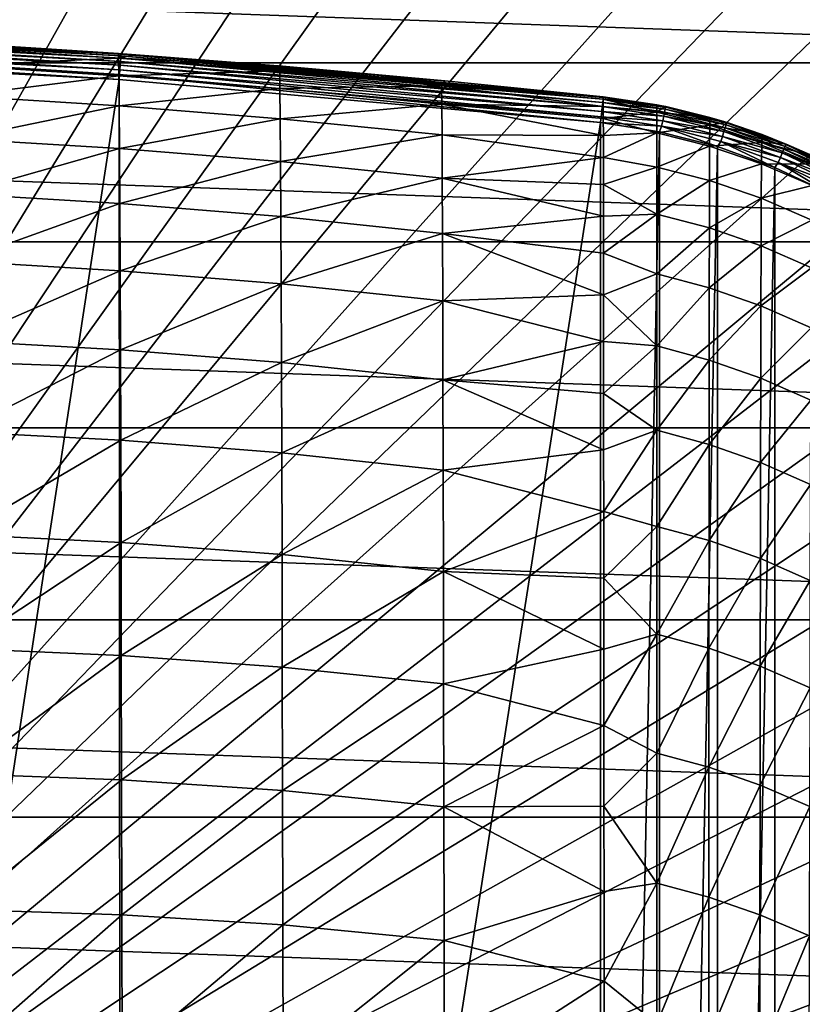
# Model space of a CAD drawing. Header units: metres. Extents: x -22 to 72, y -237 to 23.
# Tile 267 of 363: x 6.68 to 12.72, y 4.89 to 12.5. Entities that reach past the tile are written whole.
import ezdxf

# ---------------------------------------------------------------- set-up
doc = ezdxf.new("R2010")
doc.units = ezdxf.units.M
doc.layers.add('solid_509588_MEDIA_SW0001', color=7, linetype='CONTINUOUS')

msp = doc.modelspace()

# ---------------------------------------------------------------- linework, layer by layer
at = {"layer": 'solid_509588_MEDIA_SW0001'}
for points in [[(6.693768, 19.621035, 132.530869), (5.972702, 19.852415, 132.530869), (0, 0, 132.892746)], [(7.405901, 19.363476, 132.530869), (6.693768, 19.621035, 132.530869), (0, 0, 132.892746)], [(8.108154, 19.080078, 132.530869), (7.405901, 19.363476, 132.530869), (0, 0, 132.892746)], [(8.799587, 18.771223, 132.530869), (8.108154, 19.080078, 132.530869), (0, 0, 132.892746)], [(9.47928, 18.437321, 132.530869), (8.799587, 18.771223, 132.530869), (0, 0, 132.892746)], [(10.146324, 18.078817, 132.530869), (9.47928, 18.437321, 132.530869), (0, 0, 132.892746)], [(10.79983, 17.696192, 132.530869), (10.146324, 18.078817, 132.530869), (0, 0, 132.892746)], [(11.438926, 17.289955, 132.530869), (10.79983, 17.696192, 132.530869), (0, 0, 132.892746)], [(12.062758, 16.860647, 132.530869), (11.438926, 17.289955, 132.530869), (0, 0, 132.892746)], [(12.670495, 16.408842, 132.530869), (12.062758, 16.860647, 132.530869), (0, 0, 132.892746)], [(13.261327, 15.935143, 132.530869), (12.670495, 16.408842, 132.530869), (0, 0, 132.892746)], [(13.834463, 15.440181, 132.530869), (13.261327, 15.935143, 132.530869), (0, 0, 132.892746)], [(14.38914, 14.924617, 132.530869), (13.834463, 15.440181, 132.530869), (0, 0, 132.892746)], [(14.924617, 14.38914, 132.530869), (14.38914, 14.924617, 132.530869), (0, 0, 132.892746)], [(15.440181, 13.834463, 132.530869), (14.924617, 14.38914, 132.530869), (0, 0, 132.892746)], [(15.935143, 13.261327, 132.530869), (15.440181, 13.834463, 132.530869), (0, 0, 132.892746)], [(-18.928516, 12.163916), (-18.011908, 13.484106), (18.928516, 12.163916)], [(-18.011908, 13.484106), (18.011908, 13.484106), (18.928516, 12.163916)], [(16.408842, 12.670496, 132.530869), (15.935143, 13.261327, 132.530869), (0, 0, 132.892746)], [(16.860647, 12.062758, 132.530869), (16.408842, 12.670496, 132.530869), (0, 0, 132.892746)], [(7.462956, 12.175719, 133.002335), (3.73011, 12.375108, 133.002335), (3.730994, 12.399964, 133.032639)], [(7.464725, 12.200529, 133.032639), (3.730994, 12.399964, 133.032639), (3.731651, 12.418435, 133.067215)], [(7.464725, 12.200529, 133.032639), (7.462956, 12.175719, 133.002335), (3.730994, 12.399964, 133.032639)], [(7.466039, 12.218964, 133.067215), (3.731651, 12.418435, 133.067215), (3.732056, 12.429809, 133.104736)], [(7.466039, 12.218964, 133.067215), (7.464725, 12.200529, 133.032639), (3.731651, 12.418435, 133.067215)], [(7.466849, 12.230316, 133.104736), (3.732056, 12.429809, 133.104736), (3.732192, 12.433649, 133.143753)], [(7.466849, 12.230316, 133.104736), (7.466039, 12.218964, 133.067215), (3.732056, 12.429809, 133.104736)], [(7.446527, 12.235616, 245.443756), (7.467122, 12.23415, 133.143753), (3.732192, 12.433649, 133.143753)], [(7.466849, 12.230316, 133.104736), (3.732192, 12.433649, 133.143753), (7.467122, 12.23415, 133.143753)], [(6.209774, 12.316214, 245.443756), (7.446527, 12.235616, 245.443756), (3.732192, 12.433649, 133.143753)], [(7.458342, 12.110999, 132.958969), (3.727804, 12.310264, 132.958969), (3.729033, 12.344819, 132.977463)], [(7.460801, 12.145489, 132.977463), (3.729033, 12.344819, 132.977463), (3.73011, 12.375108, 133.002335)], [(7.460801, 12.145489, 132.977463), (7.458342, 12.110999, 132.958969), (3.729033, 12.344819, 132.977463)], [(7.462956, 12.175719, 133.002335), (7.460801, 12.145489, 132.977463), (3.73011, 12.375108, 133.002335)], [(3.72647, 12.272769, 132.947601), (7.452687, 12.034698, 132.943756), (3.724981, 12.233763, 132.943756)], [(7.455674, 12.073575, 132.947601), (3.72647, 12.272769, 132.947601), (3.727804, 12.310264, 132.958969)], [(7.455674, 12.073575, 132.947601), (7.452687, 12.034698, 132.943756), (3.72647, 12.272769, 132.947601)], [(7.458342, 12.110999, 132.958969), (7.455674, 12.073575, 132.947601), (3.727804, 12.310264, 132.958969)], [(6.207879, 12.280439, 247.501038), (7.446527, 12.235616, 245.443756), (6.209774, 12.316214, 245.443756)], [(7.447355, 12.200664, 247.489243), (7.446527, 12.235616, 245.443756), (6.207879, 12.280439, 247.501038)], [(7.447355, 12.200664, 247.489243), (6.207879, 12.280439, 247.501038), (6.210521, 12.144137, 249.556274)], [(3.724981, 12.233763, 132.943756), (7.452687, 12.034698, 132.943756), (3.739895, -12.233231, 132.943756)], [(7.450138, 12.065261, 249.532135), (7.447355, 12.200664, 247.489243), (6.210521, 12.144137, 249.556274)], [(7.446527, 12.235616, 245.443756), (7.579812, 12.226054, 245.443756), (7.467122, 12.23415, 133.143753)], [(7.447355, 12.200664, 247.489243), (7.579812, 12.226054, 245.443756), (7.446527, 12.235616, 245.443756)], [(7.447355, 12.200664, 247.489243), (8.713184, 12.137854, 245.443756), (7.579812, 12.226054, 245.443756)], [(8.690896, 12.103119, 247.485504), (8.713184, 12.137854, 245.443756), (7.447355, 12.200664, 247.489243)], [(8.690896, 12.103119, 247.485504), (7.447355, 12.200664, 247.489243), (7.450138, 12.065261, 249.532135)], [(7.462956, 12.175719, 133.002335), (11.180844, 11.827349, 132.987442), (7.460801, 12.145489, 132.977463)], [(7.464725, 12.200529, 133.032639), (11.18422, 11.85885, 133.019165), (7.462956, 12.175719, 133.002335)], [(7.462956, 12.175719, 133.002335), (11.18422, 11.85885, 133.019165), (11.180844, 11.827349, 132.987442)], [(7.466039, 12.218964, 133.067215), (11.186759, 11.882536, 133.057129), (7.464725, 12.200529, 133.032639)], [(7.464725, 12.200529, 133.032639), (11.186759, 11.882536, 133.057129), (11.18422, 11.85885, 133.019165)], [(7.466849, 12.230316, 133.104736), (11.188333, 11.897216, 133.099472), (7.466039, 12.218964, 133.067215)], [(7.466039, 12.218964, 133.067215), (11.188333, 11.897216, 133.099472), (11.186759, 11.882536, 133.057129)], [(7.466849, 12.230316, 133.104736), (7.467122, 12.23415, 133.143753), (11.188333, 11.897216, 133.099472)], [(7.467122, 12.23415, 133.143753), (11.188862, 11.902152, 245.443756), (11.188862, 11.902152, 133.143753)], [(11.188333, 11.897216, 133.099472), (7.467122, 12.23415, 133.143753), (11.188862, 11.902152, 133.143753)], [(9.96613, 12.02596, 245.443756), (11.188862, 11.902152, 245.443756), (7.467122, 12.23415, 133.143753)], [(8.713184, 12.137854, 245.443756), (9.96613, 12.02596, 245.443756), (7.467122, 12.23415, 133.143753)], [(7.579812, 12.226054, 245.443756), (8.713184, 12.137854, 245.443756), (7.467122, 12.23415, 133.143753)], [(-19.747696, 10.783265), (-18.928516, 12.163916), (19.747696, 10.783265)], [(-18.928516, 12.163916), (18.928516, 12.163916), (19.747696, 10.783265)], [(7.450138, 12.065261, 249.532135), (6.210521, 12.144137, 249.556274), (6.212991, 11.909839, 251.605347)], [(8.693362, 11.966359, 249.523056), (8.690896, 12.103119, 247.485504), (7.450138, 12.065261, 249.532135)], [(7.458342, 12.110999, 132.958969), (11.172292, 11.747541, 132.948761), (7.455674, 12.073575, 132.947601)], [(7.460801, 12.145489, 132.977463), (11.176801, 11.789614, 132.963577), (7.458342, 12.110999, 132.958969)], [(7.458342, 12.110999, 132.958969), (11.176801, 11.789614, 132.963577), (11.172292, 11.747541, 132.948761)], [(7.460801, 12.145489, 132.977463), (11.180844, 11.827349, 132.987442), (11.176801, 11.789614, 132.963577)], [(8.690896, 12.103119, 247.485504), (9.96613, 12.02596, 245.443756), (8.713184, 12.137854, 245.443756)], [(9.940857, 11.986797, 247.491776), (9.96613, 12.02596, 245.443756), (8.690896, 12.103119, 247.485504)], [(9.940857, 11.986797, 247.491776), (8.690896, 12.103119, 247.485504), (8.693362, 11.966359, 249.523056)], [(17.289955, 11.438926, 132.530869), (16.860647, 12.062758, 132.530869), (0, 0, 132.892746)], [(7.452687, 12.034698, 132.943756), (7.467566, -12.033637, 132.943756), (3.739895, -12.233231, 132.943756)], [(7.452794, 11.831945, 251.568481), (7.450138, 12.065261, 249.532135), (6.212991, 11.909839, 251.605347)], [(8.693362, 11.966359, 249.523056), (7.450138, 12.065261, 249.532135), (7.452794, 11.831945, 251.568481)], [(7.455674, 12.073575, 132.947601), (11.167549, 11.703291, 132.943756), (7.452687, 12.034698, 132.943756)], [(7.452687, 12.034698, 132.943756), (11.167549, 11.703291, 132.943756), (7.467566, -12.033637, 132.943756)], [(7.455674, 12.073575, 132.947601), (11.172292, 11.747541, 132.948761), (11.167549, 11.703291, 132.943756)], [(9.940857, 11.986797, 247.491776), (11.188862, 11.902152, 245.443756), (9.96613, 12.02596, 245.443756)], [(8.695769, 11.731894, 251.552704), (8.693362, 11.966359, 249.523056), (7.452794, 11.831945, 251.568481)], [(9.942448, 11.845725, 249.532822), (9.940857, 11.986797, 247.491776), (8.693362, 11.966359, 249.523056)], [(9.942448, 11.845725, 249.532822), (8.693362, 11.966359, 249.523056), (8.695769, 11.731894, 251.552704)], [(11.188881, 11.883564, 246.701813), (11.188862, 11.902152, 245.443756), (9.940857, 11.986797, 247.491776)], [(11.188939, 11.827617, 247.964371), (9.940857, 11.986797, 247.491776), (9.942448, 11.845725, 249.532822)], [(11.188939, 11.827617, 247.964371), (11.188881, 11.883564, 246.701813), (9.940857, 11.986797, 247.491776)], [(7.452794, 11.831945, 251.568481), (6.212991, 11.909839, 251.605347), (6.215302, 11.57875, 253.644119)], [(11.186759, 11.882536, 133.057129), (11.666238, 11.807366, 133.057129), (11.18422, 11.85885, 133.019165)], [(11.188333, 11.897216, 133.099472), (11.669232, 11.821823, 133.099472), (11.186759, 11.882536, 133.057129)], [(11.669232, 11.821823, 133.099472), (11.666238, 11.807366, 133.057129), (11.186759, 11.882536, 133.057129)], [(11.188333, 11.897216, 133.099472), (11.188862, 11.902152, 133.143753), (11.670239, 11.826685, 133.143753)], [(11.188333, 11.897216, 133.099472), (11.670239, 11.826685, 133.143753), (11.669232, 11.821823, 133.099472)], [(11.666348, 11.827489, 245.443756), (11.670239, 11.826685, 133.143753), (11.188862, 11.902152, 133.143753)], [(11.602567, 11.840216, 245.443756), (11.666348, 11.827489, 245.443756), (11.188862, 11.902152, 133.143753)], [(11.188862, 11.902152, 245.443756), (11.602567, 11.840216, 245.443756), (11.188862, 11.902152, 133.143753)], [(11.188881, 11.883564, 246.701813), (11.602567, 11.840216, 245.443756), (11.188862, 11.902152, 245.443756)], [(11.601933, 11.783902, 247.578094), (11.602567, 11.840216, 245.443756), (11.188881, 11.883564, 246.701813)], [(11.601933, 11.783902, 247.578094), (11.188881, 11.883564, 246.701813), (11.188939, 11.827617, 247.964371)], [(7.455332, 11.50214, 253.594345), (7.452794, 11.831945, 251.568481), (6.215302, 11.57875, 253.644119)], [(8.695769, 11.731894, 251.552704), (7.452794, 11.831945, 251.568481), (7.455332, 11.50214, 253.594345)], [(9.944061, 11.607317, 251.563446), (9.942448, 11.845725, 249.532822), (8.695769, 11.731894, 251.552704)], [(11.189169, 11.602607, 250.499634), (9.942448, 11.845725, 249.532822), (9.944061, 11.607317, 251.563446)], [(11.189035, 11.734037, 249.230698), (11.188939, 11.827617, 247.964371), (9.942448, 11.845725, 249.532822)], [(11.189169, 11.602607, 250.499634), (11.189035, 11.734037, 249.230698), (9.942448, 11.845725, 249.532822)], [(11.176801, 11.789614, 132.963577), (11.647282, 11.715855, 132.963577), (11.172292, 11.747541, 132.948761)], [(11.180844, 11.827349, 132.987442), (11.65498, 11.753016, 132.987442), (11.176801, 11.789614, 132.963577)], [(11.65498, 11.753016, 132.987442), (11.647282, 11.715855, 132.963577), (11.176801, 11.789614, 132.963577)], [(11.18422, 11.85885, 133.019165), (11.661406, 11.78404, 133.019165), (11.180844, 11.827349, 132.987442)], [(11.661406, 11.78404, 133.019165), (11.65498, 11.753016, 132.987442), (11.180844, 11.827349, 132.987442)], [(11.666238, 11.807366, 133.057129), (11.661406, 11.78404, 133.019165), (11.18422, 11.85885, 133.019165)], [(11.601933, 11.783902, 247.578094), (11.188939, 11.827617, 247.964371), (11.189035, 11.734037, 249.230698)], [(11.601933, 11.783902, 247.578094), (11.666348, 11.827489, 245.443756), (11.602567, 11.840216, 245.443756)], [(11.601933, 11.783902, 247.578094), (12.012159, 11.743208, 245.443756), (11.666348, 11.827489, 245.443756)], [(11.666238, 11.807366, 133.057129), (12.136123, 11.685883, 133.057129), (11.661406, 11.78404, 133.019165)], [(11.669232, 11.821823, 133.099472), (12.140511, 11.69998, 133.099472), (11.666238, 11.807366, 133.057129)], [(12.140511, 11.69998, 133.099472), (12.136123, 11.685883, 133.057129), (11.666238, 11.807366, 133.057129)], [(11.666348, 11.827489, 245.443756), (12.012159, 11.743208, 245.443756), (11.670239, 11.826685, 133.143753)], [(11.669232, 11.821823, 133.099472), (11.670239, 11.826685, 133.143753), (12.141986, 11.70472, 133.143753)], [(11.669232, 11.821823, 133.099472), (12.141986, 11.70472, 133.143753), (12.140511, 11.69998, 133.099472)], [(12.136245, 11.706503, 245.443756), (12.141986, 11.70472, 133.143753), (11.670239, 11.826685, 133.143753)], [(12.012159, 11.743208, 245.443756), (12.136245, 11.706503, 245.443756), (11.670239, 11.826685, 133.143753)], [(8.698122, 11.401358, 253.570755), (8.695769, 11.731894, 251.552704), (7.455332, 11.50214, 253.594345)], [(9.944061, 11.607317, 251.563446), (8.695769, 11.731894, 251.552704), (8.698122, 11.401358, 253.570755)], [(11.172292, 11.747541, 132.948761), (11.6387, 11.674421, 132.948761), (11.167549, 11.703291, 132.943756)], [(11.647282, 11.715855, 132.963577), (11.6387, 11.674421, 132.948761), (11.172292, 11.747541, 132.948761)], [(11.601933, 11.783902, 247.578094), (11.189035, 11.734037, 249.230698), (11.601471, 11.623111, 249.699127)], [(11.601471, 11.623111, 249.699127), (11.189035, 11.734037, 249.230698), (11.189169, 11.602607, 250.499634)], [(11.601933, 11.783902, 247.578094), (11.601471, 11.623111, 249.699127), (12.010615, 11.684249, 247.585403)], [(11.601933, 11.783902, 247.578094), (12.010615, 11.684249, 247.585403), (12.012159, 11.743208, 245.443756)], [(11.647282, 11.715855, 132.963577), (12.10835, 11.596651, 132.963577), (11.6387, 11.674421, 132.948761)], [(11.65498, 11.753016, 132.987442), (12.119628, 11.632887, 132.987442), (11.647282, 11.715855, 132.963577)], [(12.119628, 11.632887, 132.987442), (12.10835, 11.596651, 132.963577), (11.647282, 11.715855, 132.963577)], [(11.661406, 11.78404, 133.019165), (12.129044, 11.663137, 133.019165), (11.65498, 11.753016, 132.987442)], [(12.129044, 11.663137, 133.019165), (12.119628, 11.632887, 132.987442), (11.65498, 11.753016, 132.987442)], [(12.136123, 11.685883, 133.057129), (12.129044, 11.663137, 133.019165), (11.661406, 11.78404, 133.019165)], [(12.010615, 11.684249, 247.585403), (12.136245, 11.706503, 245.443756), (12.012159, 11.743208, 245.443756)], [(11.167549, 11.703291, 132.943756), (11.167549, -11.703291, 132.943756), (7.467566, -12.033637, 132.943756)], [(11.167549, 11.703291, 132.943756), (11.621341, 11.63256, 132.943756), (11.167549, -11.703291, 132.943756)], [(11.6387, 11.674421, 132.948761), (11.621341, 11.63256, 132.943756), (11.167549, 11.703291, 132.943756)], [(11.601471, 11.623111, 249.699127), (12.009449, 11.521107, 249.712006), (12.010615, 11.684249, 247.585403)], [(11.6387, 11.674421, 132.948761), (12.071428, 11.517202, 132.943756), (11.621341, 11.63256, 132.943756)], [(11.6387, 11.674421, 132.948761), (12.095775, 11.55625, 132.948761), (12.071428, 11.517202, 132.943756)], [(12.10835, 11.596651, 132.963577), (12.095775, 11.55625, 132.948761), (11.6387, 11.674421, 132.948761)], [(12.010615, 11.684249, 247.585403), (12.009449, 11.521107, 249.712006), (12.412007, 11.550371, 247.592575)], [(12.010615, 11.684249, 247.585403), (12.414373, 11.611255, 245.443756), (12.136245, 11.706503, 245.443756)], [(12.010615, 11.684249, 247.585403), (12.412007, 11.550371, 247.592575), (12.414373, 11.611255, 245.443756)], [(12.129044, 11.663137, 133.019165), (12.582692, 11.497292, 133.019165), (12.119628, 11.632887, 132.987442)], [(12.136123, 11.685883, 133.057129), (12.591951, 11.51924, 133.057129), (12.129044, 11.663137, 133.019165)], [(12.591951, 11.51924, 133.057129), (12.582692, 11.497292, 133.019165), (12.129044, 11.663137, 133.019165)], [(12.140511, 11.69998, 133.099472), (12.597691, 11.532843, 133.099472), (12.136123, 11.685883, 133.057129)], [(12.597691, 11.532843, 133.099472), (12.591951, 11.51924, 133.057129), (12.136123, 11.685883, 133.057129)], [(12.136245, 11.706503, 245.443756), (12.414373, 11.611255, 245.443756), (12.141986, 11.70472, 133.143753)], [(12.140511, 11.69998, 133.099472), (12.141986, 11.70472, 133.143753), (12.599621, 11.537416, 133.143753)], [(12.140511, 11.69998, 133.099472), (12.599621, 11.537416, 133.143753), (12.597691, 11.532843, 133.099472)], [(12.593472, 11.540006, 245.443756), (12.599621, 11.537416, 133.143753), (12.141986, 11.70472, 133.143753)], [(12.414373, 11.611255, 245.443756), (12.593472, 11.540006, 245.443756), (12.141986, 11.70472, 133.143753)], [(7.455332, 11.50214, 253.594345), (6.215302, 11.57875, 253.644119), (6.217463, 11.152184, 255.668518)], [(9.945695, 11.273385, 253.580231), (9.944061, 11.607317, 251.563446), (8.698122, 11.401358, 253.570755)], [(11.189339, 11.43313, 251.770203), (9.944061, 11.607317, 251.563446), (9.945695, 11.273385, 253.580231)], [(11.189339, 11.43313, 251.770203), (11.189169, 11.602607, 250.499634), (9.944061, 11.607317, 251.563446)], [(11.621341, 11.63256, 132.943756), (11.621344, -11.63256, 132.943756), (11.167549, -11.703291, 132.943756)], [(11.601471, 11.623111, 249.699127), (11.189169, 11.602607, 250.499634), (11.189339, 11.43313, 251.770203)], [(11.601471, 11.623111, 249.699127), (11.189339, 11.43313, 251.770203), (11.601128, 11.359935, 251.803528)], [(11.601471, 11.623111, 249.699127), (11.601128, 11.359935, 251.803528), (12.009449, 11.521107, 249.712006)], [(11.621341, 11.63256, 132.943756), (12.071428, 11.517202, 132.943756), (11.621344, -11.63256, 132.943756)], [(12.10835, 11.596651, 132.963577), (12.555625, 11.433135, 132.963577), (12.095775, 11.55625, 132.948761)], [(12.119628, 11.632887, 132.987442), (12.570376, 11.468102, 132.987442), (12.10835, 11.596651, 132.963577)], [(12.570376, 11.468102, 132.987442), (12.555625, 11.433135, 132.963577), (12.10835, 11.596651, 132.963577)], [(12.582692, 11.497292, 133.019165), (12.570376, 11.468102, 132.987442), (12.119628, 11.632887, 132.987442)], [(12.412007, 11.550371, 247.592575), (12.593472, 11.540006, 245.443756), (12.414373, 11.611255, 245.443756)], [(7.457759, 11.077345, 255.605835), (7.455332, 11.50214, 253.594345), (6.217463, 11.152184, 255.668518)], [(8.698122, 11.401358, 253.570755), (7.455332, 11.50214, 253.594345), (7.457759, 11.077345, 255.605835)], [(11.601128, 11.359935, 251.803528), (12.008414, 11.255837, 251.820358), (12.009449, 11.521107, 249.712006)], [(12.071428, 11.517202, 132.943756), (12.071432, -11.517201, 132.943756), (11.621344, -11.63256, 132.943756)], [(12.009449, 11.521107, 249.712006), (12.008414, 11.255837, 251.820358), (12.410082, 11.385466, 249.724533)], [(12.009449, 11.521107, 249.712006), (12.410082, 11.385466, 249.724533), (12.412007, 11.550371, 247.592575)], [(12.095775, 11.55625, 132.948761), (12.511848, 11.357363, 132.943756), (12.071428, 11.517202, 132.943756)], [(12.071428, 11.517202, 132.943756), (12.511848, 11.357363, 132.943756), (12.071432, -11.517201, 132.943756)], [(12.095775, 11.55625, 132.948761), (12.539177, 11.39415, 132.948761), (12.511848, 11.357363, 132.943756)], [(12.555625, 11.433135, 132.963577), (12.539177, 11.39415, 132.948761), (12.095775, 11.55625, 132.948761)], [(12.412007, 11.550371, 247.592575), (12.410082, 11.385466, 249.724533), (12.802687, 11.382762, 247.599503)], [(12.412007, 11.550371, 247.592575), (12.805762, 11.444906, 245.443756), (12.593472, 11.540006, 245.443756)], [(12.412007, 11.550371, 247.592575), (12.802687, 11.382762, 247.599503), (12.805762, 11.444906, 245.443756)], [(12.582692, 11.497292, 133.019165), (13.018044, 11.288077, 133.019165), (12.570376, 11.468102, 132.987442)], [(12.591951, 11.51924, 133.057129), (13.029396, 11.30902, 133.057129), (12.582692, 11.497292, 133.019165)], [(13.029396, 11.30902, 133.057129), (13.018044, 11.288077, 133.019165), (12.582692, 11.497292, 133.019165)], [(12.597691, 11.532843, 133.099472), (13.036431, 11.322, 133.099472), (12.591951, 11.51924, 133.057129)], [(13.036431, 11.322, 133.099472), (13.029396, 11.30902, 133.057129), (12.591951, 11.51924, 133.057129)], [(12.593472, 11.540006, 245.443756), (12.805762, 11.444906, 245.443756), (12.599621, 11.537416, 133.143753)], [(12.597691, 11.532843, 133.099472), (12.599621, 11.537416, 133.143753), (13.038797, 11.326364, 133.143753)], [(12.597691, 11.532843, 133.099472), (13.038797, 11.326364, 133.143753), (13.036431, 11.322, 133.099472)], [(13.032617, 11.329708, 245.443756), (13.038797, 11.326364, 133.143753), (12.599621, 11.537416, 133.143753)], [(12.805762, 11.444906, 245.443756), (13.032617, 11.329708, 245.443756), (12.599621, 11.537416, 133.143753)], [(17.696192, 10.79983, 132.530869), (17.289955, 11.438926, 132.530869), (0, 0, 132.892746)], [(11.189545, 11.225472, 253.041214), (11.189339, 11.43313, 251.770203), (9.945695, 11.273385, 253.580231)], [(11.601128, 11.359935, 251.803528), (11.189339, 11.43313, 251.770203), (11.189545, 11.225472, 253.041214)], [(12.555625, 11.433135, 132.963577), (12.98486, 11.226859, 132.963577), (12.539177, 11.39415, 132.948761)], [(12.570376, 11.468102, 132.987442), (13.002946, 11.260224, 132.987442), (12.555625, 11.433135, 132.963577)], [(13.002946, 11.260224, 132.987442), (12.98486, 11.226859, 132.963577), (12.555625, 11.433135, 132.963577)], [(13.018044, 11.288077, 133.019165), (13.002946, 11.260224, 132.987442), (12.570376, 11.468102, 132.987442)], [(8.700425, 10.976423, 255.573517), (8.698122, 11.401358, 253.570755), (7.457759, 11.077345, 255.605835)], [(9.945695, 11.273385, 253.580231), (8.698122, 11.401358, 253.570755), (8.700425, 10.976423, 255.573517)], [(11.601128, 11.359935, 251.803528), (11.189545, 11.225472, 253.041214), (11.600894, 10.996553, 253.888)], [(11.601128, 11.359935, 251.803528), (11.600894, 10.996553, 253.888), (12.008414, 11.255837, 251.820358)], [(12.008414, 11.255837, 251.820358), (12.408297, 11.118712, 251.836533), (12.410082, 11.385466, 249.724533)], [(12.511848, 11.357363, 132.943756), (12.511853, -11.357361, 132.943756), (12.071432, -11.517201, 132.943756)], [(12.410082, 11.385466, 249.724533), (12.408297, 11.118712, 251.836533), (12.79998, 11.21667, 249.736481)], [(12.410082, 11.385466, 249.724533), (12.79998, 11.21667, 249.736481), (12.802687, 11.382762, 247.599503)], [(12.539177, 11.39415, 132.948761), (12.936604, 11.154259, 132.943756), (12.511848, 11.357363, 132.943756)], [(12.511848, 11.357363, 132.943756), (12.936604, 11.154259, 132.943756), (12.511853, -11.357361, 132.943756)], [(12.539177, 11.39415, 132.948761), (12.964696, 11.18966, 132.948761), (12.936604, 11.154259, 132.943756)], [(12.98486, 11.226859, 132.963577), (12.964696, 11.18966, 132.948761), (12.539177, 11.39415, 132.948761)], [(9.947348, 10.845759, 255.579773), (9.945695, 11.273385, 253.580231), (8.700425, 10.976423, 255.573517)], [(11.189784, 10.979504, 254.311646), (9.945695, 11.273385, 253.580231), (9.947348, 10.845759, 255.579773)], [(11.189784, 10.979504, 254.311646), (11.189545, 11.225472, 253.041214), (9.945695, 11.273385, 253.580231)], [(11.600894, 10.996553, 253.888), (12.007504, 10.890658, 253.907303), (12.008414, 11.255837, 251.820358)], [(12.008414, 11.255837, 251.820358), (12.007504, 10.890658, 253.907303), (12.408297, 11.118712, 251.836533)], [(11.600894, 10.996553, 253.888), (11.189545, 11.225472, 253.041214), (11.189784, 10.979504, 254.311646)], [(12.408297, 11.118712, 251.836533), (12.797412, 10.949031, 251.851761), (12.79998, 11.21667, 249.736481)], [(7.457759, 11.077345, 255.605835), (6.217463, 11.152184, 255.668518), (6.219487, 10.631563, 257.674438)], [(12.007504, 10.890658, 253.907303), (12.40664, 10.75236, 253.925552), (12.408297, 11.118712, 251.836533)], [(12.408297, 11.118712, 251.836533), (12.40664, 10.75236, 253.925552), (12.797412, 10.949031, 251.851761)], [(12.936604, 11.154259, 132.943756), (12.936608, -11.154256, 132.943756), (12.511853, -11.357361, 132.943756)], [(7.460085, 10.559132, 257.59903), (7.457759, 11.077345, 255.605835), (6.219487, 10.631563, 257.674438)], [(8.700425, 10.976423, 255.573517), (7.457759, 11.077345, 255.605835), (7.460085, 10.559132, 257.59903)], [(8.702681, 10.45881, 257.557312), (8.700425, 10.976423, 255.573517), (7.460085, 10.559132, 257.59903)], [(9.947348, 10.845759, 255.579773), (8.700425, 10.976423, 255.573517), (8.702681, 10.45881, 257.557312)], [(11.190057, 10.695186, 255.580231), (11.189784, 10.979504, 254.311646), (9.947348, 10.845759, 255.579773)], [(11.600894, 10.996553, 253.888), (11.189784, 10.979504, 254.311646), (11.190057, 10.695186, 255.580231)], [(11.600894, 10.996553, 253.888), (11.190057, 10.695186, 255.580231), (11.600763, 10.535141, 255.949265)], [(11.600894, 10.996553, 253.888), (11.600763, 10.535141, 255.949265), (12.007504, 10.890658, 253.907303)], [(11.600763, 10.535141, 255.949265), (12.006707, 10.427776, 255.969635), (12.007504, 10.890658, 253.907303)], [(12.007504, 10.890658, 253.907303), (12.006707, 10.427776, 255.969635), (12.40664, 10.75236, 253.925552)], [(12.40664, 10.75236, 253.925552), (12.794973, 10.58212, 253.942383), (12.797412, 10.949031, 251.851761)], [(18.078817, 10.146324, 132.530869), (17.696192, 10.79983, 132.530869), (0, 0, 132.892746)], [(9.949018, 10.326289, 257.558624), (9.947348, 10.845759, 255.579773), (8.702681, 10.45881, 257.557312)], [(11.190362, 10.372452, 256.845947), (9.947348, 10.845759, 255.579773), (9.949018, 10.326289, 257.558624)], [(11.190362, 10.372452, 256.845947), (11.190057, 10.695186, 255.580231), (9.947348, 10.845759, 255.579773)], [(-20.466829, 9.346505), (-19.747696, 10.783265), (20.466829, 9.346505)], [(-19.747696, 10.783265), (19.747696, 10.783265), (20.466829, 9.346505)], [(12.006707, 10.427776, 255.969635), (12.405106, 10.288646, 255.988495), (12.40664, 10.75236, 253.925552)], [(12.40664, 10.75236, 253.925552), (12.405106, 10.288646, 255.988495), (12.794973, 10.58212, 253.942383)], [(11.600763, 10.535141, 255.949265), (11.190057, 10.695186, 255.580231), (11.190362, 10.372452, 256.845947)], [(7.460085, 10.559132, 257.59903), (6.219487, 10.631563, 257.674438), (6.221385, 10.01841, 259.657806)], [(12.405106, 10.288646, 255.988495), (12.792655, 10.1182, 256.005432), (12.794973, 10.58212, 253.942383)], [(7.462318, 9.949146, 259.570068), (7.460085, 10.559132, 257.59903), (6.221385, 10.01841, 259.657806)], [(8.702681, 10.45881, 257.557312), (7.460085, 10.559132, 257.59903), (7.462318, 9.949146, 259.570068)], [(11.600763, 10.535141, 255.949265), (11.190362, 10.372452, 256.845947), (11.600726, 9.977866, 257.984009)], [(11.600763, 10.535141, 255.949265), (11.600726, 9.977866, 257.984009), (12.006707, 10.427776, 255.969635)], [(8.704893, 9.85028, 259.518463), (8.702681, 10.45881, 257.557312), (7.462318, 9.949146, 259.570068)], [(9.949018, 10.326289, 257.558624), (8.702681, 10.45881, 257.557312), (8.704893, 9.85028, 259.518463)], [(11.600726, 9.977866, 257.984009), (12.006016, 9.86939, 258.004211), (12.006707, 10.427776, 255.969635)], [(12.006707, 10.427776, 255.969635), (12.006016, 9.86939, 258.004211), (12.405106, 10.288646, 255.988495)], [(11.190698, 10.011363, 258.107422), (11.190362, 10.372452, 256.845947), (9.949018, 10.326289, 257.558624)], [(11.600726, 9.977866, 257.984009), (11.190362, 10.372452, 256.845947), (11.190698, 10.011363, 258.107422)], [(9.950705, 9.71684, 259.513428), (9.949018, 10.326289, 257.558624), (8.704893, 9.85028, 259.518463)], [(11.190698, 10.011363, 258.107422), (9.949018, 10.326289, 257.558624), (9.950705, 9.71684, 259.513428)], [(12.006016, 9.86939, 258.004211), (12.403681, 9.729793, 258.022308), (12.405106, 10.288646, 255.988495)], [(12.405106, 10.288646, 255.988495), (12.403681, 9.729793, 258.022308), (12.792655, 10.1182, 256.005432)], [(18.437321, 9.47928, 132.530869), (18.078817, 10.146324, 132.530869), (0, 0, 132.892746)], [(12.403681, 9.729793, 258.022308), (12.790447, 9.559518, 258.037903), (12.792655, 10.1182, 256.005432)], [(7.462318, 9.949146, 259.570068), (6.221385, 10.01841, 259.657806), (6.223169, 9.314349, 261.614624)], [(11.191063, 9.61191, 259.363678), (11.190698, 10.011363, 258.107422), (9.950705, 9.71684, 259.513428)], [(11.600726, 9.977866, 257.984009), (11.190698, 10.011363, 258.107422), (11.191063, 9.61191, 259.363678)], [(11.600726, 9.977866, 257.984009), (11.191063, 9.61191, 259.363678), (11.600776, 9.326894, 259.988922)], [(11.600726, 9.977866, 257.984009), (11.600776, 9.326894, 259.988922), (12.006016, 9.86939, 258.004211)], [(7.464467, 9.249104, 261.515045), (7.462318, 9.949146, 259.570068), (6.223169, 9.314349, 261.614624)], [(8.704893, 9.85028, 259.518463), (7.462318, 9.949146, 259.570068), (7.464467, 9.249104, 261.515045)], [(8.707067, 9.152637, 261.453308), (8.704893, 9.85028, 259.518463), (7.464467, 9.249104, 261.515045)], [(9.950705, 9.71684, 259.513428), (8.704893, 9.85028, 259.518463), (8.707067, 9.152637, 261.453308)], [(11.600776, 9.326894, 259.988922), (12.005421, 9.217686, 260.007782), (12.006016, 9.86939, 258.004211)], [(12.006016, 9.86939, 258.004211), (12.005421, 9.217686, 260.007782), (12.403681, 9.729793, 258.022308)], [(9.952406, 9.019298, 261.440704), (9.950705, 9.71684, 259.513428), (8.707067, 9.152637, 261.453308)], [(11.191457, 9.174328, 260.613007), (9.950705, 9.71684, 259.513428), (9.952406, 9.019298, 261.440704)], [(11.191457, 9.174328, 260.613007), (11.191063, 9.61191, 259.363678), (9.950705, 9.71684, 259.513428)], [(12.005421, 9.217686, 260.007782), (12.402358, 9.078012, 260.023956), (12.403681, 9.729793, 258.022308)], [(12.403681, 9.729793, 258.022308), (12.402358, 9.078012, 260.023956), (12.790447, 9.559518, 258.037903)], [(11.600776, 9.326894, 259.988922), (11.191063, 9.61191, 259.363678), (11.191457, 9.174328, 260.613007)], [(12.402358, 9.078012, 260.023956), (12.78834, 8.908303, 260.036926), (12.790447, 9.559518, 258.037903)], [(18.771223, 8.799588, 132.530869), (18.437321, 9.47928, 132.530869), (0, 0, 132.892746)], [(-21.08136, 7.862974), (-20.466829, 9.346505), (21.08136, 7.862974)], [(-20.466829, 9.346505), (20.466829, 9.346505), (21.08136, 7.862974)], [(7.464467, 9.249104, 261.515045), (6.223169, 9.314349, 261.614624), (6.224849, 8.521106, 263.540863)], [(11.600776, 9.326894, 259.988922), (11.191457, 9.174328, 260.613007), (11.191877, 8.698695, 261.854431)], [(11.600776, 9.326894, 259.988922), (11.191877, 8.698695, 261.854431), (11.600903, 8.584383, 261.960724)], [(11.600776, 9.326894, 259.988922), (11.600903, 8.584383, 261.960724), (12.005421, 9.217686, 260.007782)], [(7.466538, 8.460789, 263.430115), (7.464467, 9.249104, 261.515045), (6.224849, 8.521106, 263.540863)], [(8.707067, 9.152637, 261.453308), (7.464467, 9.249104, 261.515045), (7.466538, 8.460789, 263.430115)], [(11.600903, 8.584383, 261.960724), (12.004911, 8.474844, 261.977234), (12.005421, 9.217686, 260.007782)], [(12.005421, 9.217686, 260.007782), (12.004911, 8.474844, 261.977234), (12.402358, 9.078012, 260.023956)], [(8.709206, 8.367724, 263.358246), (8.707067, 9.152637, 261.453308), (7.466538, 8.460789, 263.430115)], [(9.952406, 9.019298, 261.440704), (8.707067, 9.152637, 261.453308), (8.709206, 8.367724, 263.358246)], [(11.191877, 8.698695, 261.854431), (11.191457, 9.174328, 260.613007), (9.952406, 9.019298, 261.440704)], [(12.004911, 8.474844, 261.977234), (12.401126, 8.3355, 261.990295), (12.402358, 9.078012, 260.023956)], [(12.402358, 9.078012, 260.023956), (12.401126, 8.3355, 261.990295), (12.78834, 8.908303, 260.036926)], [(9.954121, 8.235563, 263.337097), (9.952406, 9.019298, 261.440704), (8.709206, 8.367724, 263.358246)], [(11.191877, 8.698695, 261.854431), (9.952406, 9.019298, 261.440704), (9.954121, 8.235563, 263.337097)], [(12.401126, 8.3355, 261.990295), (12.786324, 8.166773, 261.999451), (12.78834, 8.908303, 260.036926)], [(19.080078, 8.108154, 132.530869), (18.771223, 8.799588, 132.530869), (0, 0, 132.892746)], [(11.192323, 8.185518, 263.085938), (11.191877, 8.698695, 261.854431), (9.954121, 8.235563, 263.337097)], [(11.600903, 8.584383, 261.960724), (11.191877, 8.698695, 261.854431), (11.192323, 8.185518, 263.085938)], [(7.466538, 8.460789, 263.430115), (6.224849, 8.521106, 263.540863), (6.226439, 7.640501, 265.432587)], [(11.600903, 8.584383, 261.960724), (11.192323, 8.185518, 263.085938), (11.6011, 7.752487, 263.896118)], [(11.600903, 8.584383, 261.960724), (11.6011, 7.752487, 263.896118), (12.004911, 8.474844, 261.977234)], [(7.468543, 7.586053, 265.311493), (7.466538, 8.460789, 263.430115), (6.226439, 7.640501, 265.432587)], [(8.709206, 8.367724, 263.358246), (7.466538, 8.460789, 263.430115), (7.468543, 7.586053, 265.311493)], [(11.6011, 7.752487, 263.896118), (12.004481, 7.643036, 263.909302), (12.004911, 8.474844, 261.977234)], [(12.004911, 8.474844, 261.977234), (12.004481, 7.643036, 263.909302), (12.401126, 8.3355, 261.990295)], [(8.711313, 7.497427, 265.229584), (8.709206, 8.367724, 263.358246), (7.468543, 7.586053, 265.311493)], [(9.954121, 8.235563, 263.337097), (8.709206, 8.367724, 263.358246), (8.711313, 7.497427, 265.229584)], [(12.004481, 7.643036, 263.909302), (12.399977, 7.504446, 263.918304), (12.401126, 8.3355, 261.990295)], [(12.401126, 8.3355, 261.990295), (12.399977, 7.504446, 263.918304), (12.786324, 8.166773, 261.999451)], [(9.955847, 7.367556, 265.199188), (9.954121, 8.235563, 263.337097), (8.711313, 7.497427, 265.229584)], [(11.192791, 7.634997, 264.306427), (9.954121, 8.235563, 263.337097), (9.955847, 7.367556, 265.199188)], [(11.192791, 7.634997, 264.306427), (11.192323, 8.185518, 263.085938), (9.954121, 8.235563, 263.337097)], [(11.6011, 7.752487, 263.896118), (11.192323, 8.185518, 263.085938), (11.192791, 7.634997, 264.306427)], [(12.399977, 7.504446, 263.918304), (12.784389, 7.337129, 263.922607), (12.786324, 8.166773, 261.999451)], [(19.363476, 7.405902, 132.530869), (19.080078, 8.108154, 132.530869), (0, 0, 132.892746)], [(-21.588493, 6.339161), (-21.08136, 7.862974), (21.588493, 6.339161)], [(-21.08136, 7.862974), (21.08136, 7.862974), (21.588493, 6.339161)], [(11.6011, 7.752487, 263.896118), (11.192791, 7.634997, 264.306427), (11.193281, 7.047802, 265.513947)], [(11.6011, 7.752487, 263.896118), (11.193281, 7.047802, 265.513947), (11.601357, 6.833357, 265.791748)], [(11.6011, 7.752487, 263.896118), (11.601357, 6.833357, 265.791748), (12.004481, 7.643036, 263.909302)], [(7.468543, 7.586053, 265.311493), (6.226439, 7.640501, 265.432587), (6.227947, 6.67445, 267.285889)], [(11.193281, 7.047802, 265.513947), (11.192791, 7.634997, 264.306427), (9.955847, 7.367556, 265.199188)], [(11.601357, 6.833357, 265.791748), (12.004119, 6.724423, 265.800842), (12.004481, 7.643036, 263.909302)], [(12.004481, 7.643036, 263.909302), (12.004119, 6.724423, 265.800842), (12.399977, 7.504446, 263.918304)], [(7.470488, 6.626813, 267.155396), (7.468543, 7.586053, 265.311493), (6.227947, 6.67445, 267.285889)], [(8.711313, 7.497427, 265.229584), (7.468543, 7.586053, 265.311493), (7.470488, 6.626813, 267.155396)], [(8.713393, 6.54367, 267.063721), (8.711313, 7.497427, 265.229584), (7.470488, 6.626813, 267.155396)], [(9.955847, 7.367556, 265.199188), (8.711313, 7.497427, 265.229584), (8.713393, 6.54367, 267.063721)], [(12.004119, 6.724423, 265.800842), (12.398899, 6.587024, 265.804871), (12.399977, 7.504446, 263.918304)], [(12.399977, 7.504446, 263.918304), (12.398899, 6.587024, 265.804871), (12.784389, 7.337129, 263.922607)], [(19.621035, 6.693768, 132.530869), (19.363476, 7.405902, 132.530869), (0, 0, 132.892746)], [(9.957582, 6.417212, 267.023621), (9.955847, 7.367556, 265.199188), (8.713393, 6.54367, 267.063721)], [(11.193281, 7.047802, 265.513947), (9.955847, 7.367556, 265.199188), (9.957582, 6.417212, 267.023621)], [(12.398899, 6.587024, 265.804871), (12.782526, 6.42156, 265.803375), (12.784389, 7.337129, 263.922607)], [(11.193791, 6.424258, 266.707428), (11.193281, 7.047802, 265.513947), (9.957582, 6.417212, 267.023621)], [(11.601357, 6.833357, 265.791748), (11.193281, 7.047802, 265.513947), (11.193791, 6.424258, 266.707428)], [(11.601357, 6.833357, 265.791748), (11.193791, 6.424258, 266.707428), (11.601669, 5.829136, 267.644379)], [(11.601357, 6.833357, 265.791748), (11.601669, 5.829136, 267.644379), (12.004119, 6.724423, 265.800842)], [(19.852415, 5.972702, 132.530869), (19.621035, 6.693768, 132.530869), (0, 0, 132.892746)], [(11.601669, 5.829136, 267.644379), (12.003816, 5.72116, 267.648651), (12.004119, 6.724423, 265.800842)], [(12.004119, 6.724423, 265.800842), (12.003816, 5.72116, 267.648651), (12.398899, 6.587024, 265.804871)], [(7.470488, 6.626813, 267.155396), (6.227947, 6.67445, 267.285889), (6.229388, 5.624965, 269.096863)], [(7.472382, 5.585052, 268.958038), (7.470488, 6.626813, 267.155396), (6.229388, 5.624965, 269.096863)], [(8.713393, 6.54367, 267.063721), (7.470488, 6.626813, 267.155396), (7.472382, 5.585052, 268.958038)], [(8.71545, 5.508413, 268.857086), (8.713393, 6.54367, 267.063721), (7.472382, 5.585052, 268.958038)], [(9.957582, 6.417212, 267.023621), (8.713393, 6.54367, 267.063721), (8.71545, 5.508413, 268.857086)], [(12.003816, 5.72116, 267.648651), (12.397884, 5.585397, 267.646942), (12.398899, 6.587024, 265.804871)], [(12.398899, 6.587024, 265.804871), (12.397884, 5.585397, 267.646942), (12.782526, 6.42156, 265.803375)], [(9.959328, 5.386482, 268.806976), (9.957582, 6.417212, 267.023621), (8.71545, 5.508413, 268.857086)], [(11.194319, 5.765253, 267.884796), (11.193791, 6.424258, 266.707428), (9.957582, 6.417212, 267.023621)], [(11.194319, 5.765253, 267.884796), (9.957582, 6.417212, 267.023621), (9.959328, 5.386482, 268.806976)], [(11.601669, 5.829136, 267.644379), (11.193791, 6.424258, 266.707428), (11.194319, 5.765253, 267.884796)], [(12.397884, 5.585397, 267.646942), (12.780725, 5.42224, 267.638794), (12.782526, 6.42156, 265.803375)], [(-21.985802, 4.782722), (-21.588493, 6.339161), (21.985802, 4.782722)], [(-21.588493, 6.339161), (21.588493, 6.339161), (21.985802, 4.782722)], [(20.057306, 5.243667, 132.530869), (19.852415, 5.972702, 132.530869), (0, 0, 132.892746)], [(11.601669, 5.829136, 267.644379), (11.194319, 5.765253, 267.884796), (11.194862, 5.071255, 269.045013)], [(11.601669, 5.829136, 267.644379), (11.194862, 5.071255, 269.045013), (11.602026, 4.741967, 269.450653)], [(11.601669, 5.829136, 267.644379), (11.602026, 4.741967, 269.450653), (12.003816, 5.72116, 267.648651)], [(11.194862, 5.071255, 269.045013), (11.194319, 5.765253, 267.884796), (9.959328, 5.386482, 268.806976)], [(11.602026, 4.741967, 269.450653), (12.003563, 4.63539, 269.449524), (12.003816, 5.72116, 267.648651)], [(12.003816, 5.72116, 267.648651), (12.003563, 4.63539, 269.449524), (12.397884, 5.585397, 267.646942)], [(7.472382, 5.585052, 268.958038), (6.229388, 5.624965, 269.096863), (6.230771, 4.494144, 270.861694)], [(7.474234, 4.462817, 270.715698), (7.472382, 5.585052, 268.958038), (6.230771, 4.494144, 270.861694)], [(8.71545, 5.508413, 268.857086), (7.472382, 5.585052, 268.958038), (7.474234, 4.462817, 270.715698)], [(12.003563, 4.63539, 269.449524), (12.396923, 4.501717, 269.441406), (12.397884, 5.585397, 267.646942)], [(12.397884, 5.585397, 267.646942), (12.396923, 4.501717, 269.441406), (12.780725, 5.42224, 267.638794)], [(8.717487, 4.393658, 270.60611), (8.71545, 5.508413, 268.857086), (7.474234, 4.462817, 270.715698)], [(9.959328, 5.386482, 268.806976), (8.71545, 5.508413, 268.857086), (8.717487, 4.393658, 270.60611)], [(12.396923, 4.501717, 269.441406), (12.778977, 4.341331, 269.425873), (12.780725, 5.42224, 267.638794)], [(9.961081, 4.277335, 270.545898), (9.959328, 5.386482, 268.806976), (8.717487, 4.393658, 270.60611)], [(11.194862, 5.071255, 269.045013), (9.959328, 5.386482, 268.806976), (9.961081, 4.277335, 270.545898)], [(20.235434, 4.507635, 132.530869), (20.057306, 5.243667, 132.530869), (0, 0, 132.892746)], [(11.195419, 4.343364, 270.185974), (11.194862, 5.071255, 269.045013), (9.961081, 4.277335, 270.545898)], [(11.602026, 4.741967, 269.450653), (11.194862, 5.071255, 269.045013), (11.195419, 4.343364, 270.185974)]]:
    msp.add_3dface(points, dxfattribs=at)

doc.saveas('drawing.dxf')
